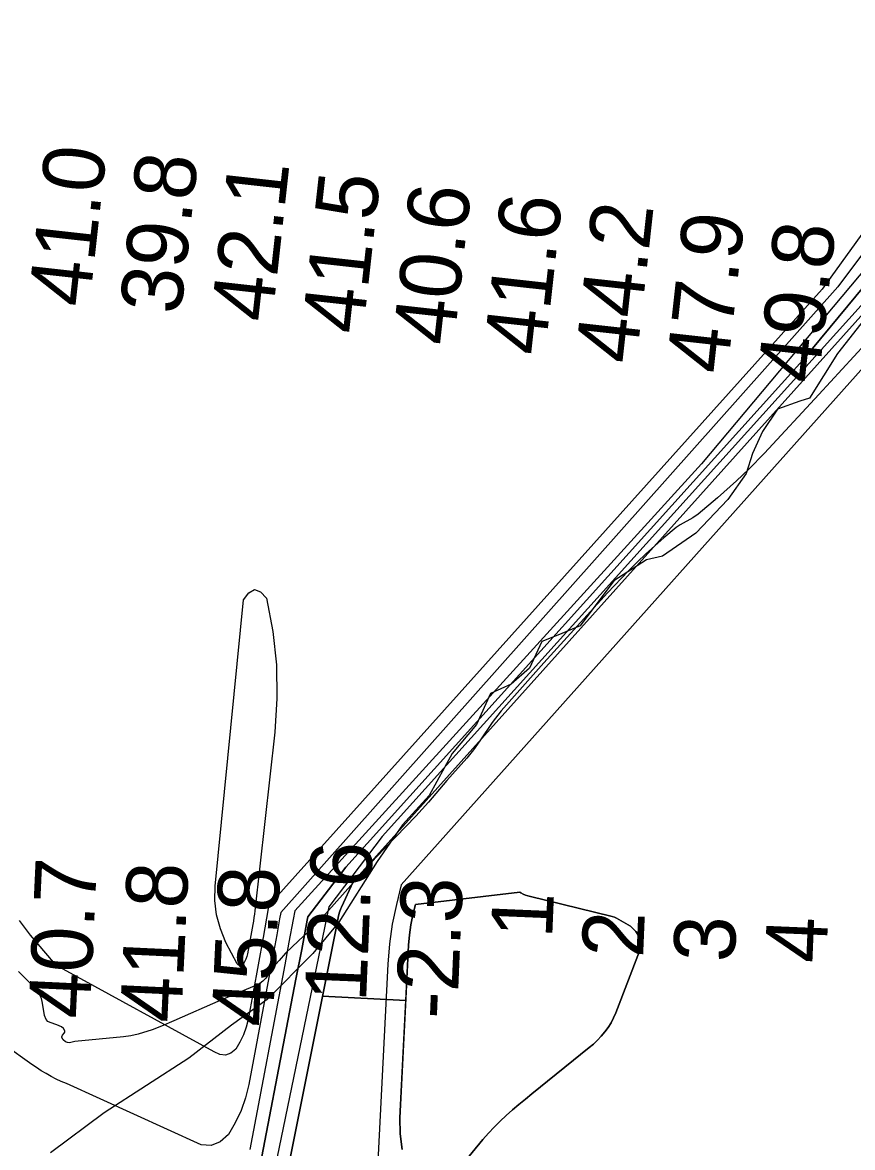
# Model space of a CAD drawing. Extents: x 3161665 to 3199565, y 885729 to 911164.
# Drawn here: x 3178468 to 3179374, y 900578 to 901805 of the extents above; entities that cross this region are included whole.
import ezdxf

# ---------------------------------------------------------------- set-up
doc = ezdxf.new("R2010")
doc.units = 0
for name, color, linetype in [('V-RIVR-EDGE', 7, 'Continuous'), ('V-RIVR-RANG', 7, 'Continuous'), ('V-SITE-VEGE', 7, 'Continuous'), ('V-TOPO-DPTH', 7, 'Continuous'), ('V-TOPO-MAJR', 7, 'Continuous'), ('V-TOPO-MINR', 7, 'Continuous'), ('V-TOPO-WATR', 7, 'Continuous')]:
    doc.layers.add(name, color=color, linetype=linetype)

msp = doc.modelspace()

# ---------------------------------------------------------------- linework, layer by layer
at = {"layer": 'V-RIVR-EDGE'}
for points in [[(3179402.7, 901501.8), (3179357.2, 901444.2), (3179326.9, 901395.2), (3179316.1, 901392), (3179291.8, 901383.4), (3179275.5, 901359.1), (3179264.7, 901334.9), (3179257.6, 901313.3), (3179237.6, 901284.8), (3179202.9, 901248.1), (3179166.2, 901222.9), (3179148.9, 901219.1), (3179113.2, 901196), (3179076.4, 901147), (3179052.1, 901136.8), (3179034.8, 901129.8), (3179021.2, 901100.7), (3179001.2, 901083.5), (3178978.5, 901073.3), (3178963.3, 901039.3), (3178936.8, 901007.6), (3178911.9, 900961.8), (3178882.7, 900930), (3178855, 900890.1), (3178813.3, 900823.9)], [(3178813.3, 900823.9), (3178784.6, 900789.4), (3178734.9, 900739.3), (3178695.9, 900711.4), (3178649.4, 900675.3), (3178557, 900615.6)], [(3178557, 900615.6), (3178498.6, 900572.1)]]:
    msp.add_lwpolyline(points, dxfattribs=at)
at = {"layer": 'V-SITE-VEGE'}
for points in [[(3179400.5, 901468.3), (3179337, 901399.5), (3179277.5, 901335.4), (3179260.4, 901317.8), (3179247, 901305.1), (3179226.4, 901286.6)], [(3179226.4, 901286.6), (3179205.1, 901268.8), (3179199.4, 901264.9), (3179185.7, 901257.3), (3179181.4, 901254.3), (3179167.9, 901243.1), (3179148.1, 901225.6), (3179138.6, 901216.5), (3179129.3, 901207.1), (3179106.5, 901182.9), (3179084, 901158.6), (3179036.8, 901106.8), (3178990.2, 901054.3), (3178980.4, 901041.7), (3178967, 901021.7), (3178960.2, 901011.9), (3178952.7, 901002.5), (3178931.1, 900978.4), (3178911.1, 900954.8), (3178897, 900939.5), (3178853.5, 900894.2), (3178792.9, 900826.2), (3178783.6, 900816.9), (3178769.1, 900803.5), (3178754.8, 900789.8), (3178747.9, 900782.1), (3178741.1, 900774.2), (3178733.4, 900762.7), (3178730.3, 900759.3), (3178726.9, 900756.9), (3178723.2, 900755.2), (3178684.3, 900738.5), (3178633, 900716), (3178619.7, 900710.3), (3178609.6, 900706.4), (3178594.1, 900701.5), (3178586.3, 900699.7), (3178578.3, 900698.5), (3178525, 900693.4), (3178519.4, 900692.2), (3178517.1, 900692.3), (3178514.8, 900693.3), (3178512.4, 900695.4), (3178510.9, 900698), (3178510.8, 900698.8), (3178511.6, 900700.4), (3178513.5, 900702.8), (3178514.1, 900703.9), (3178514.1, 900705.1), (3178512.7, 900707.6), (3178510.5, 900709.6), (3178508.1, 900710.8), (3178505.6, 900711.8), (3178498.1, 900714.2), (3178495.7, 900715.5), (3178493.7, 900717.7), (3178492.1, 900722.1), (3178491.1, 900726.7), (3178489.5, 900737.1), (3178488.6, 900740.4), (3178485.6, 900746.3), (3178482.2, 900751.1), (3178474.9, 900758.8), (3178463.6, 900770.1)]]:
    msp.add_lwpolyline(points, dxfattribs=at)
at = {"layer": 'V-TOPO-DPTH'}
for points in [[(3180411.4, 902676.2), (3179924.8, 902127.8), (3179414.7, 901520.4), (3178828.9, 900867.7)], [(3178779.3, 900829.4), (3178820.8, 900883.9), (3179319.5, 901436.8), (3179854.2, 902082.5), (3179855.6, 902086.5), (3179856.6, 902089.3), (3179857.6, 902092.1), (3180292.7, 902656)], [(3179508.2, 901548.5), (3179508.9, 901550.3), (3179459.8, 901574.1), (3179458.7, 901572.9), (3179414.7, 901520.4), (3178828.9, 900867.7)], [(3178828.9, 900867.7), (3178816, 900840.1), (3178815.5, 900838.8), (3178814, 900834.8), (3178812.8, 900830.7), (3178812, 900826.5), (3178811.7, 900824.7), (3178810.9, 900820.9), (3178720.1, 900366.4)], [(3178828.9, 900867.7), (3178816, 900840.1), (3178815.5, 900838.8), (3178814, 900834.8), (3178812.8, 900830.7), (3178812, 900826.5), (3178811.7, 900824.7), (3178810.9, 900820.9), (3178795.4, 900743)], [(3178795.4, 900743), (3178886.1, 900738.4), (3178889.2, 900798.6), (3178890.1, 900809.8), (3178891.6, 900820.9), (3178893.9, 900831.9), (3178896.7, 900842.9), (3179010.8, 900856.3)], [(3179010.8, 900856.3), (3178896.7, 900842.9), (3178893.9, 900831.9), (3178891.6, 900820.9), (3178890.1, 900809.8), (3178889.2, 900798.6), (3178879.7, 900610.3), (3178880.1, 900592.9), (3178882.1, 900575.8)], [(3178930.2, 900538.1), (3178970.3, 900586.7), (3178976.3, 900593.6), (3178982.6, 900600.3), (3178989.1, 900606.7), (3178995.8, 900613), (3179002.7, 900619), (3179009.7, 900624.9), (3179016.8, 900630.8), (3179023.9, 900636.6), (3179086.5, 900686.9), (3179091.1, 900690.8), (3179095.5, 900695), (3179099.6, 900699.4), (3179103.5, 900704), (3179107, 900708.8), (3179110.3, 900713.9), (3179113, 900719.3), (3179115.4, 900724.8), (3179141.1, 900792.1), (3179142.2, 900800.1), (3179141.3, 900807.4), (3179137.4, 900813.7), (3179131.5, 900819.3), (3179116.3, 900828.2), (3179114, 900829.1), (3179111.6, 900829.8), (3179020.7, 900852.1), (3179019.4, 900852.5), (3179016.8, 900853.3), (3179014.3, 900854.4), (3179011.9, 900855.6), (3179010.8, 900856.3)], [(3179010.8, 900856.3), (3179011.9, 900855.6), (3179014.3, 900854.4), (3179016.8, 900853.3), (3179019.4, 900852.5), (3179020.7, 900852.1), (3179111.6, 900829.8), (3179114, 900829.1), (3179116.3, 900828.2), (3179131.5, 900819.3), (3179137.4, 900813.7), (3179141.3, 900807.4), (3179142.2, 900800.1), (3179141.1, 900792.1), (3179115.4, 900724.8), (3179113, 900719.3), (3179110.3, 900713.9), (3179107, 900708.8), (3179103.5, 900704), (3179099.6, 900699.4), (3179095.5, 900695), (3179091.1, 900690.8), (3179086.5, 900686.9), (3179023.9, 900636.6), (3179016.8, 900630.8), (3179009.7, 900624.9), (3179002.7, 900619), (3178995.8, 900613), (3178989.1, 900606.7), (3178982.6, 900600.3), (3178976.3, 900593.6), (3178970.3, 900586.7), (3178930.2, 900538.1)], [(3178717.2, 900505.6), (3178766.4, 900761.5), (3178772.6, 900793.8), (3178778.7, 900826.1), (3178779.3, 900829.4)], [(3178882.1, 900575.8), (3178880.1, 900592.9), (3178879.7, 900610.3), (3178885.8, 900731.5), (3178886.1, 900738.4), (3178795.4, 900743), (3178793.6, 900734)], [(3178793.6, 900734), (3178720.1, 900366.4)]]:
    msp.add_lwpolyline(points, dxfattribs=at)
at = {"layer": 'V-TOPO-MAJR'}
for points in [[(3179965, 902733.2), (3179841.7, 902341.8), (3179829.4, 902303), (3179817.2, 902264.2), (3179805, 902225.4), (3179792.8, 902186.7), (3179772.2, 902121.4), (3179770.1, 902115.3), (3179767.9, 902109.3), (3179765.4, 902103.3), (3179340.5, 901514.3), (3178736.7, 900841.9)], [(3178736.7, 900841.9), (3178736.1, 900838.6), (3178734.3, 900828.1), (3178732.4, 900817.6), (3178730.5, 900807.2), (3178714.1, 900717.7), (3178712, 900709.1), (3178709.2, 900700.8), (3178705.3, 900692.9), (3178700.7, 900685.3), (3178695.3, 900680.8), (3178689.5, 900678.5), (3178683.4, 900679.4), (3178677, 900682.3), (3178512.3, 900772.6), (3178508.4, 900774.5), (3178504.9, 900776.9), (3178501.8, 900780), (3178476.7, 900809.7), (3178464.6, 900825.7)]]:
    msp.add_lwpolyline(points, dxfattribs=at)
at = {"layer": 'V-TOPO-MINR'}
for points in [[(3180258, 902679.9), (3179816.8, 902098.3), (3179399.9, 901551.4), (3179208.9, 901323.8), (3178765, 900836)], [(3180292.7, 902656), (3179857.6, 902092.1), (3179856.6, 902089.3), (3179855.6, 902086.5), (3179854.2, 902082.5), (3179319.5, 901436.8), (3178820.8, 900883.9), (3178779.3, 900829.4)], [(3179952.1, 902598.1), (3179938.7, 902556.4), (3179925.2, 902514.7), (3179804.2, 902139.5), (3179798.1, 902121.7), (3179791.5, 902104), (3179784.2, 902086.5), (3179357.8, 901516.8), (3178749.7, 900834.4)], [(3179480.4, 901535.1), (3178881.3, 900864.4), (3178875.9, 900843.1), (3178871.4, 900821.7), (3178868.5, 900800), (3178866.7, 900778.1), (3178848.9, 900426.4), (3178849.3, 900384.8), (3178852.9, 900343.7), (3178861.5, 900303.3), (3178873.4, 900263.4), (3178898.6, 900194), (3178995.8, 900121.2), (3178998.5, 900119.5), (3179001.3, 900118.5), (3179004.2, 900118.4), (3179007.3, 900119), (3179010.3, 900120.4), (3179013, 900122.1), (3179445, 900286.7)], [(3179403.2, 901518.7), (3178860.5, 900917.3), (3178802.2, 900840.6), (3178718.5, 900435.8)], [(3178721.1, 901186.7), (3178727.5, 901184), (3178734.2, 901177.1), (3178741, 901140.8), (3178745.2, 901104.4), (3178745.6, 901067.8), (3178743.4, 901031), (3178721.4, 900836.1), (3178721, 900832.4), (3178720.5, 900828.7), (3178719.9, 900825), (3178719.3, 900821.3), (3178713.5, 900789.3), (3178712.7, 900786.2), (3178711.7, 900783.3), (3178710.3, 900780.5), (3178708.7, 900777.9), (3178707, 900776.7), (3178705.3, 900776.3), (3178703.7, 900776.9), (3178702.2, 900778.3), (3178690, 900801.7), (3178684, 900816.5), (3178679.7, 900831.6), (3178678, 900847.3), (3178678.2, 900863.2), (3178709.3, 901175.3), (3178715.1, 901183.1), (3178721.1, 901186.7)], [(3179010.8, 900856.3), (3178896.7, 900842.9), (3178893.9, 900831.9), (3178891.6, 900820.9), (3178890.1, 900809.8), (3178889.2, 900798.6), (3178879.7, 900610.3), (3178880.1, 900592.9), (3178882.1, 900575.8)], [(3178930.2, 900538.1), (3178970.3, 900586.7), (3178976.3, 900593.6), (3178982.6, 900600.3), (3178989.1, 900606.7), (3178995.8, 900613), (3179002.7, 900619), (3179009.7, 900624.9), (3179016.8, 900630.8), (3179023.9, 900636.6), (3179086.5, 900686.9), (3179091.1, 900690.8), (3179095.5, 900695), (3179099.6, 900699.4), (3179103.5, 900704), (3179107, 900708.8), (3179110.3, 900713.9), (3179113, 900719.3), (3179115.4, 900724.8), (3179141.1, 900792.1), (3179142.2, 900800.1), (3179141.3, 900807.4), (3179137.4, 900813.7), (3179131.5, 900819.3), (3179116.3, 900828.2), (3179114, 900829.1), (3179111.6, 900829.8), (3179020.7, 900852.1), (3179019.4, 900852.5), (3179016.8, 900853.3), (3179014.3, 900854.4), (3179011.9, 900855.6), (3179010.8, 900856.3)], [(3178749.7, 900834.4), (3178748.5, 900827.5), (3178745.4, 900810), (3178742.1, 900792.5), (3178715, 900646.6), (3178711.4, 900632.2), (3178706.6, 900618.2), (3178700.2, 900605), (3178692.7, 900592.2), (3178683.5, 900584.3), (3178673.7, 900580), (3178663, 900580.9), (3178516.1, 900647.9), (3178510.3, 900650), (3178504.7, 900652.6), (3178499.2, 900655.4), (3178493.8, 900658.5), (3178488.4, 900661.7), (3178483.2, 900665.1), (3178478.1, 900668.6), (3178418.7, 900710.6)], [(3178765, 900836), (3178763.3, 900826.8), (3178758.7, 900802), (3178754.1, 900777.3), (3178716, 900575.9)], [(3178779.3, 900829.4), (3178778.7, 900826.1), (3178772.6, 900793.8), (3178766.4, 900761.5), (3178717.2, 900505.6)]]:
    msp.add_lwpolyline(points, dxfattribs=at)
at = {"layer": 'V-TOPO-WATR'}
for points in [[(3178828.9, 900867.7), (3179414.7, 901520.4), (3179924.8, 902127.8), (3180411.4, 902676.2)], [(3178720.1, 900366.4), (3178810.9, 900820.9), (3178811.7, 900824.7), (3178812, 900826.5), (3178812.8, 900830.7), (3178814, 900834.8), (3178815.5, 900838.8), (3178816, 900840.1), (3178828.9, 900867.7)]]:
    msp.add_lwpolyline(points, dxfattribs=at)

# ---------------------------------------------------------------- texts
at = {"layer": 'V-RIVR-RANG'}
for s, rotation, p in [('41.0', 83.6683, (3178540.7, 901493.5)), ('39.8', 83.6683, (3178640.5, 901485.6)), ('42.1', 83.6683, (3178740.1, 901477.2)), ('41.5', 83.6683, (3178839.3, 901464.1)), ('40.6', 83.6683, (3178938.5, 901451.5)), ('41.6', 83.6683, (3179037.9, 901440.7)), ('44.2', 83.6683, (3179137.6, 901431.7)), ('47.9', 83.6683, (3179236.9, 901420.7)), ('49.8', 83.6683, (3179336.4, 901410.2)), ('12.6', 87.6011, (3178842.8, 900736)), ('40.7', 87.3183, (3178541.2, 900717.8)), ('41.8', 87.3183, (3178641.1, 900713.3)), ('45.8', 87.3183, (3178741, 900708.9)), ('-2.3', 87.6011, (3178942.1, 900717.3)), ('1', 87.6011, (3179045.9, 900805.4)), ('2', 87.6011, (3179145.1, 900784.3)), ('3', 87.6011, (3179245, 900779.4)), ('4', 87.6011, (3179345, 900778.4))]:
    msp.add_text(s, height=67, rotation=rotation, dxfattribs=at).set_placement(p)

doc.saveas('drawing.dxf')
